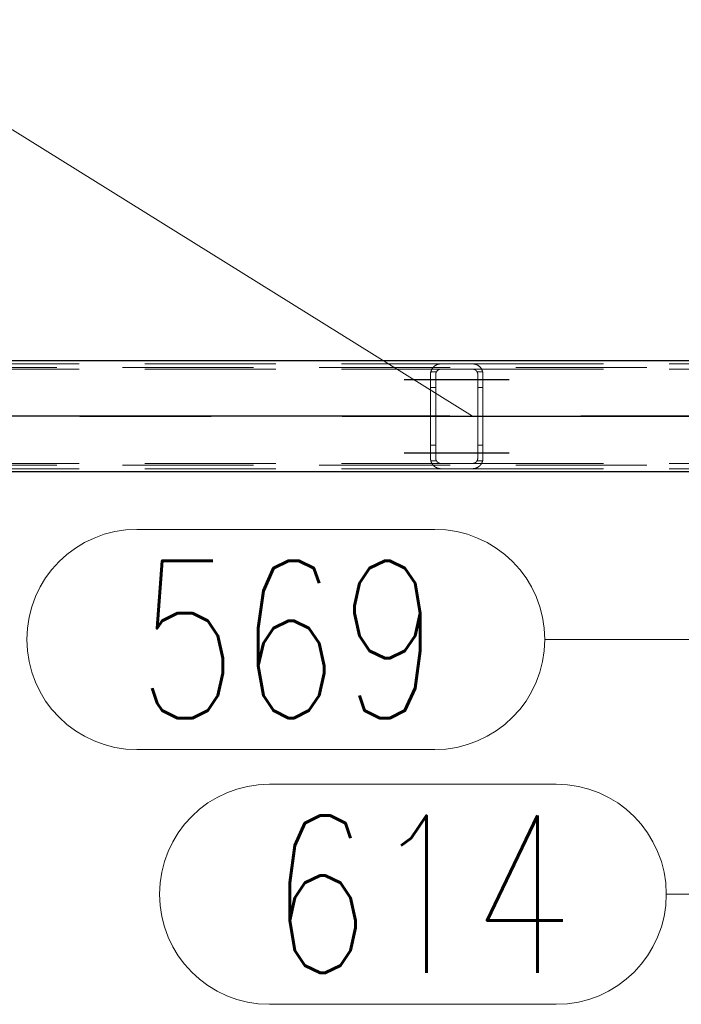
# Model space of a CAD drawing. Header units: millimetres. Extents: x -851 to 2, y 9346 to 10016.
# Tile 257 of 505: x -652 to -640, y 9750 to 9769. Entities that reach past the tile are written whole.
import ezdxf

# ---------------------------------------------------------------- set-up
doc = ezdxf.new("R2010")
doc.units = ezdxf.units.MM
doc.header["$LTSCALE"] = 10
doc.linetypes.add('HIDDEN', pattern=[0.375, 0.25, -0.125])
doc.linetypes.add('MITTE', pattern=[2, 1.25, -0.25, 0.25, -0.25])
for name, color, linetype, lineweight in [('PS_Hidden', 2, 'HIDDEN', 9), ('PS_Pos', 1, 'Continuous', 15), ('PS_Shape', 161, 'Continuous', 30), ('PS_SOLID', 7, 'Continuous', 30)]:
    doc.layers.add(name, color=color, linetype=linetype, lineweight=lineweight)
doc.layers.add('PS_Mid', color=5, linetype='MITTE')
doc.styles.add('simplex', font='simplex.shx', dxfattribs={"width": 0.75})

# ---------------------------------------------------------------- blocks, each defined once
blk = doc.blocks.new('*X547')
at = {"layer": 'PS_Hidden', "color": 2, "linetype": 'HIDDEN'}
for p, q in [((-486.492, 9762.505), (-781.692, 9762.505)), ((-653.568, 9762.575), (-644.168, 9762.575)), ((-653.568, 9762.475), (-644.168, 9762.475)), ((-644.36, 9762.432), (-644.359, 9762.436)), ((-644.359, 9762.436), (-644.357, 9762.441)), ((-644.357, 9762.441), (-644.356, 9762.445)), ((-644.356, 9762.445), (-644.354, 9762.45)), ((-644.354, 9762.45), (-644.352, 9762.454)), ((-644.352, 9762.454), (-644.35, 9762.458)), ((-644.35, 9762.458), (-644.348, 9762.463)), ((-644.348, 9762.463), (-644.346, 9762.467)), ((-644.346, 9762.467), (-644.344, 9762.471)), ((-644.344, 9762.471), (-644.342, 9762.475)), ((-644.342, 9762.475), (-644.339, 9762.479)), ((-644.339, 9762.479), (-644.337, 9762.483)), ((-644.337, 9762.483), (-644.334, 9762.486)), ((-644.334, 9762.486), (-644.332, 9762.49)), ((-644.332, 9762.49), (-644.329, 9762.494)), ((-644.329, 9762.494), (-644.326, 9762.497)), ((-644.326, 9762.497), (-644.324, 9762.501)), ((-644.324, 9762.501), (-644.321, 9762.504)), ((-644.321, 9762.504), (-644.318, 9762.508)), ((-644.318, 9762.508), (-644.315, 9762.511)), ((-644.315, 9762.511), (-644.312, 9762.514)), ((-644.312, 9762.514), (-644.309, 9762.517)), ((-644.309, 9762.517), (-644.305, 9762.521)), ((-644.305, 9762.521), (-644.302, 9762.524)), ((-644.302, 9762.524), (-644.299, 9762.526)), ((-644.299, 9762.526), (-644.296, 9762.529)), ((-644.296, 9762.529), (-644.292, 9762.532)), ((-644.292, 9762.532), (-644.289, 9762.535)), ((-644.289, 9762.535), (-644.285, 9762.537)), ((-644.285, 9762.537), (-644.281, 9762.54)), ((-644.281, 9762.54), (-644.277, 9762.543)), ((-644.277, 9762.543), (-644.273, 9762.545)), ((-644.273, 9762.545), (-644.268, 9762.548)), ((-644.268, 9762.548), (-644.264, 9762.55)), ((-644.264, 9762.55), (-644.259, 9762.553)), ((-644.259, 9762.553), (-644.255, 9762.555)), ((-644.255, 9762.555), (-644.25, 9762.558)), ((-644.25, 9762.558), (-644.245, 9762.56)), ((-644.249, 9762.434), (-644.25, 9762.433)), ((-644.247, 9762.436), (-644.249, 9762.434)), ((-644.246, 9762.438), (-644.247, 9762.436)), ((-644.244, 9762.44), (-644.246, 9762.438)), ((-644.245, 9762.56), (-644.24, 9762.562)), ((-644.243, 9762.442), (-644.244, 9762.44)), ((-644.241, 9762.443), (-644.243, 9762.442)), ((-644.24, 9762.445), (-644.241, 9762.443)), ((-644.24, 9762.562), (-644.234, 9762.564)), ((-644.238, 9762.447), (-644.24, 9762.445)), ((-644.236, 9762.448), (-644.238, 9762.447)), ((-644.234, 9762.45), (-644.236, 9762.448)), ((-644.234, 9762.564), (-644.229, 9762.566)), ((-644.233, 9762.452), (-644.234, 9762.45)), ((-644.231, 9762.453), (-644.233, 9762.452)), ((-644.229, 9762.455), (-644.231, 9762.453)), ((-644.229, 9762.566), (-644.223, 9762.567)), ((-644.227, 9762.456), (-644.229, 9762.455)), ((-644.225, 9762.457), (-644.227, 9762.456)), ((-644.223, 9762.459), (-644.225, 9762.457)), ((-644.223, 9762.567), (-644.218, 9762.569)), ((-644.22, 9762.46), (-644.223, 9762.459)), ((-644.218, 9762.462), (-644.22, 9762.46)), ((-644.218, 9762.569), (-644.211, 9762.57)), ((-644.216, 9762.463), (-644.218, 9762.462)), ((-644.213, 9762.464), (-644.216, 9762.463)), ((-644.211, 9762.466), (-644.213, 9762.464)), ((-644.211, 9762.57), (-644.205, 9762.572)), ((-644.208, 9762.467), (-644.211, 9762.466)), ((-644.205, 9762.468), (-644.208, 9762.467)), ((-644.205, 9762.572), (-644.198, 9762.573)), ((-644.203, 9762.469), (-644.205, 9762.468)), ((-644.2, 9762.47), (-644.203, 9762.469)), ((-644.197, 9762.471), (-644.2, 9762.47)), ((-644.198, 9762.573), (-644.191, 9762.574)), ((-644.194, 9762.472), (-644.197, 9762.471)), ((-644.191, 9762.472), (-644.194, 9762.472)), ((-644.191, 9762.574), (-644.183, 9762.574)), ((-644.188, 9762.473), (-644.191, 9762.472)), ((-644.185, 9762.474), (-644.188, 9762.473)), ((-644.182, 9762.474), (-644.185, 9762.474)), ((-644.183, 9762.574), (-644.176, 9762.575)), ((-644.178, 9762.474), (-644.182, 9762.474)), ((-644.175, 9762.475), (-644.178, 9762.474)), ((-644.176, 9762.575), (-644.168, 9762.575)), ((-644.172, 9762.475), (-644.175, 9762.475)), ((-644.168, 9762.475), (-644.172, 9762.475)), ((-644.168, 9762.575), (-643.568, 9762.575)), ((-644.168, 9762.575), (-644.168, 9762.575)), ((-643.568, 9762.475), (-644.168, 9762.475)), ((-643.568, 9762.575), (-634.22, 9762.575)), ((-643.568, 9762.575), (-643.561, 9762.575)), ((-643.568, 9762.475), (-634.428, 9762.475)), ((-643.565, 9762.475), (-643.568, 9762.475)), ((-643.562, 9762.475), (-643.565, 9762.475)), ((-643.559, 9762.474), (-643.562, 9762.475)), ((-643.561, 9762.575), (-643.554, 9762.574)), ((-643.555, 9762.474), (-643.559, 9762.474)), ((-643.552, 9762.474), (-643.555, 9762.474)), ((-643.554, 9762.574), (-643.547, 9762.574)), ((-643.549, 9762.473), (-643.552, 9762.474)), ((-643.545, 9762.472), (-643.549, 9762.473)), ((-643.547, 9762.574), (-643.54, 9762.573)), ((-643.542, 9762.471), (-643.545, 9762.472)), ((-643.539, 9762.47), (-643.542, 9762.471)), ((-643.54, 9762.573), (-643.533, 9762.572)), ((-643.536, 9762.47), (-643.539, 9762.47)), ((-643.533, 9762.469), (-643.536, 9762.47)), ((-643.533, 9762.572), (-643.526, 9762.57)), ((-643.531, 9762.468), (-643.533, 9762.469)), ((-643.528, 9762.466), (-643.531, 9762.468)), ((-643.525, 9762.465), (-643.528, 9762.466)), ((-643.526, 9762.57), (-643.519, 9762.569)), ((-643.523, 9762.464), (-643.525, 9762.465)), ((-643.52, 9762.463), (-643.523, 9762.464)), ((-643.518, 9762.461), (-643.52, 9762.463)), ((-643.519, 9762.569), (-643.513, 9762.567)), ((-643.515, 9762.46), (-643.518, 9762.461)), ((-643.513, 9762.458), (-643.515, 9762.46)), ((-643.513, 9762.567), (-643.507, 9762.565)), ((-643.511, 9762.457), (-643.513, 9762.458)), ((-643.509, 9762.455), (-643.511, 9762.457)), ((-643.507, 9762.453), (-643.509, 9762.455)), ((-643.507, 9762.565), (-643.502, 9762.564)), ((-643.505, 9762.452), (-643.507, 9762.453)), ((-643.503, 9762.45), (-643.505, 9762.452)), ((-643.501, 9762.449), (-643.503, 9762.45)), ((-643.502, 9762.564), (-643.497, 9762.562)), ((-643.499, 9762.447), (-643.501, 9762.449)), ((-643.497, 9762.445), (-643.499, 9762.447)), ((-643.497, 9762.562), (-643.492, 9762.56)), ((-643.496, 9762.444), (-643.497, 9762.445)), ((-643.494, 9762.442), (-643.496, 9762.444)), ((-643.493, 9762.44), (-643.494, 9762.442)), ((-643.491, 9762.438), (-643.493, 9762.44)), ((-643.492, 9762.56), (-643.487, 9762.557)), ((-643.49, 9762.437), (-643.491, 9762.438)), ((-643.488, 9762.435), (-643.49, 9762.437)), ((-643.487, 9762.433), (-643.488, 9762.435)), ((-643.487, 9762.557), (-643.482, 9762.555)), ((-643.482, 9762.555), (-643.477, 9762.553)), ((-643.477, 9762.553), (-643.472, 9762.55)), ((-643.472, 9762.55), (-643.468, 9762.548)), ((-643.468, 9762.548), (-643.463, 9762.545)), ((-643.463, 9762.545), (-643.459, 9762.542)), ((-643.459, 9762.542), (-643.455, 9762.539)), ((-643.455, 9762.539), (-643.451, 9762.536)), ((-643.451, 9762.536), (-643.447, 9762.534)), ((-643.447, 9762.534), (-643.443, 9762.531)), ((-643.443, 9762.531), (-643.439, 9762.528)), ((-643.439, 9762.528), (-643.436, 9762.525)), ((-643.436, 9762.525), (-643.432, 9762.522)), ((-643.432, 9762.522), (-643.429, 9762.519)), ((-643.429, 9762.519), (-643.426, 9762.515)), ((-643.426, 9762.515), (-643.423, 9762.512)), ((-643.423, 9762.512), (-643.42, 9762.509)), ((-643.42, 9762.509), (-643.417, 9762.506)), ((-643.417, 9762.506), (-643.414, 9762.503)), ((-643.414, 9762.503), (-643.412, 9762.499)), ((-643.412, 9762.499), (-643.409, 9762.496)), ((-643.409, 9762.496), (-643.406, 9762.492)), ((-643.406, 9762.492), (-643.404, 9762.488)), ((-643.404, 9762.488), (-643.401, 9762.485)), ((-643.401, 9762.485), (-643.399, 9762.481)), ((-643.399, 9762.481), (-643.396, 9762.477)), ((-643.396, 9762.477), (-643.394, 9762.473)), ((-643.394, 9762.473), (-643.392, 9762.469)), ((-643.392, 9762.469), (-643.39, 9762.465)), ((-643.39, 9762.465), (-643.388, 9762.461)), ((-643.388, 9762.461), (-643.386, 9762.457)), ((-643.386, 9762.457), (-643.384, 9762.452)), ((-643.384, 9762.452), (-643.382, 9762.448)), ((-643.382, 9762.448), (-643.381, 9762.444)), ((-643.381, 9762.444), (-643.379, 9762.439)), ((-643.379, 9762.439), (-643.378, 9762.435)), ((-643.378, 9762.435), (-643.376, 9762.43)), ((-644.368, 9762.39), (-644.367, 9762.394)), ((-644.368, 9762.385), (-644.368, 9762.39)), ((-644.368, 9762.38), (-644.368, 9762.385)), ((-644.368, 9762.375), (-644.368, 9762.38)), ((-644.368, 9760.775), (-644.368, 9762.375)), ((-644.367, 9762.399), (-644.366, 9762.404)), ((-644.367, 9762.394), (-644.367, 9762.399)), ((-644.366, 9762.404), (-644.365, 9762.409)), ((-644.365, 9762.413), (-644.364, 9762.418)), ((-644.365, 9762.409), (-644.365, 9762.413)), ((-644.364, 9762.418), (-644.363, 9762.423)), ((-644.363, 9762.423), (-644.361, 9762.427)), ((-644.255, 9762.425), (-644.362, 9762.425)), ((-644.361, 9762.427), (-644.36, 9762.432)), ((-644.267, 9762.388), (-644.268, 9762.386)), ((-644.268, 9762.386), (-644.268, 9762.384)), ((-644.268, 9762.384), (-644.268, 9762.382)), ((-644.268, 9762.382), (-644.268, 9762.379)), ((-644.268, 9762.379), (-644.268, 9762.377)), ((-644.268, 9762.377), (-644.268, 9762.375)), ((-644.268, 9762.375), (-644.268, 9762.375)), ((-644.268, 9762.375), (-644.268, 9760.775)), ((-644.266, 9762.395), (-644.267, 9762.393)), ((-644.267, 9762.393), (-644.267, 9762.39)), ((-644.267, 9762.39), (-644.267, 9762.388)), ((-644.265, 9762.399), (-644.266, 9762.397)), ((-644.266, 9762.397), (-644.266, 9762.395)), ((-644.264, 9762.404), (-644.265, 9762.402)), ((-644.265, 9762.402), (-644.265, 9762.399)), ((-644.263, 9762.406), (-644.264, 9762.404)), ((-644.262, 9762.41), (-644.263, 9762.408)), ((-644.263, 9762.408), (-644.263, 9762.406)), ((-644.261, 9762.412), (-644.262, 9762.41)), ((-644.26, 9762.415), (-644.261, 9762.412)), ((-644.259, 9762.417), (-644.26, 9762.415)), ((-644.258, 9762.419), (-644.259, 9762.417)), ((-644.257, 9762.421), (-644.258, 9762.419)), ((-644.256, 9762.423), (-644.257, 9762.421)), ((-644.255, 9762.425), (-644.256, 9762.423)), ((-644.254, 9762.427), (-644.255, 9762.425)), ((-644.253, 9762.429), (-644.254, 9762.427)), ((-644.251, 9762.431), (-644.253, 9762.429)), ((-644.25, 9762.433), (-644.251, 9762.431)), ((-643.486, 9762.431), (-643.487, 9762.433)), ((-643.484, 9762.429), (-643.486, 9762.431)), ((-643.483, 9762.427), (-643.484, 9762.429)), ((-643.482, 9762.425), (-643.483, 9762.427)), ((-643.481, 9762.423), (-643.482, 9762.425)), ((-643.375, 9762.425), (-643.482, 9762.425)), ((-643.48, 9762.421), (-643.481, 9762.423)), ((-643.479, 9762.419), (-643.48, 9762.421)), ((-643.478, 9762.417), (-643.479, 9762.419)), ((-643.477, 9762.415), (-643.478, 9762.417)), ((-643.476, 9762.413), (-643.477, 9762.415)), ((-643.475, 9762.411), (-643.476, 9762.413)), ((-643.474, 9762.409), (-643.475, 9762.411)), ((-643.474, 9762.407), (-643.474, 9762.409)), ((-643.473, 9762.405), (-643.474, 9762.407)), ((-643.472, 9762.403), (-643.473, 9762.405)), ((-643.472, 9762.401), (-643.472, 9762.403)), ((-643.471, 9762.398), (-643.472, 9762.401)), ((-643.471, 9762.396), (-643.471, 9762.398)), ((-643.47, 9762.394), (-643.471, 9762.396)), ((-643.47, 9762.392), (-643.47, 9762.394)), ((-643.47, 9762.39), (-643.47, 9762.392)), ((-643.469, 9762.388), (-643.47, 9762.39)), ((-643.469, 9762.385), (-643.469, 9762.388)), ((-643.469, 9762.383), (-643.469, 9762.385)), ((-643.469, 9762.381), (-643.469, 9762.383)), ((-643.468, 9762.379), (-643.469, 9762.381)), ((-643.468, 9762.377), (-643.468, 9762.379)), ((-643.468, 9762.375), (-643.468, 9762.377)), ((-643.468, 9760.775), (-643.468, 9762.375)), ((-643.376, 9762.43), (-643.375, 9762.426)), ((-643.375, 9762.426), (-643.374, 9762.421)), ((-643.374, 9762.421), (-643.373, 9762.417)), ((-643.373, 9762.417), (-643.372, 9762.412)), ((-643.372, 9762.412), (-643.371, 9762.407)), ((-643.371, 9762.407), (-643.37, 9762.403)), ((-643.37, 9762.403), (-643.37, 9762.398)), ((-643.37, 9762.398), (-643.369, 9762.394)), ((-643.369, 9762.394), (-643.369, 9762.389)), ((-643.369, 9762.389), (-643.369, 9762.384)), ((-643.369, 9762.384), (-643.368, 9762.38)), ((-643.368, 9762.38), (-643.368, 9762.375)), ((-643.368, 9762.375), (-643.368, 9762.375)), ((-643.368, 9762.375), (-643.368, 9760.775)), ((-644.268, 9762.125), (-644.368, 9762.125)), ((-643.368, 9762.125), (-643.468, 9762.125)), ((-644.268, 9761.025), (-644.368, 9761.025)), ((-643.368, 9761.025), (-643.468, 9761.025)), ((-644.368, 9760.77), (-644.368, 9760.775)), ((-644.368, 9760.765), (-644.368, 9760.77)), ((-644.368, 9760.76), (-644.368, 9760.765)), ((-644.367, 9760.755), (-644.368, 9760.76)), ((-644.367, 9760.751), (-644.367, 9760.755)), ((-644.366, 9760.746), (-644.367, 9760.751)), ((-644.365, 9760.741), (-644.366, 9760.746)), ((-644.268, 9760.775), (-644.268, 9760.773)), ((-644.268, 9760.773), (-644.268, 9760.77)), ((-644.268, 9760.77), (-644.268, 9760.768)), ((-644.268, 9760.768), (-644.268, 9760.766)), ((-644.268, 9760.766), (-644.268, 9760.764)), ((-644.268, 9760.764), (-644.267, 9760.762)), ((-644.267, 9760.762), (-644.267, 9760.759)), ((-644.267, 9760.759), (-644.267, 9760.757)), ((-644.267, 9760.757), (-644.266, 9760.755)), ((-644.266, 9760.755), (-644.266, 9760.753)), ((-644.266, 9760.753), (-644.265, 9760.75)), ((-644.265, 9760.75), (-644.265, 9760.748)), ((-644.265, 9760.748), (-644.264, 9760.746)), ((-644.264, 9760.746), (-644.263, 9760.744)), ((-644.263, 9760.744), (-644.263, 9760.742)), ((-643.474, 9760.743), (-643.473, 9760.745)), ((-643.473, 9760.745), (-643.472, 9760.747)), ((-643.472, 9760.749), (-643.471, 9760.751)), ((-643.472, 9760.747), (-643.472, 9760.749)), ((-643.471, 9760.754), (-643.47, 9760.756)), ((-643.471, 9760.751), (-643.471, 9760.754)), ((-643.47, 9760.76), (-643.469, 9760.762)), ((-643.47, 9760.758), (-643.47, 9760.76)), ((-643.47, 9760.756), (-643.47, 9760.758)), ((-643.469, 9760.769), (-643.468, 9760.771)), ((-643.469, 9760.766), (-643.469, 9760.769)), ((-643.469, 9760.764), (-643.469, 9760.766)), ((-643.469, 9760.762), (-643.469, 9760.764)), ((-643.468, 9760.773), (-643.468, 9760.775)), ((-643.468, 9760.771), (-643.468, 9760.773)), ((-643.37, 9760.747), (-643.371, 9760.742)), ((-643.369, 9760.756), (-643.37, 9760.752)), ((-643.37, 9760.752), (-643.37, 9760.747)), ((-643.368, 9760.77), (-643.369, 9760.766)), ((-643.369, 9760.766), (-643.369, 9760.761)), ((-643.369, 9760.761), (-643.369, 9760.756)), ((-643.368, 9760.775), (-643.368, 9760.77)), ((-486.492, 9760.645), (-781.692, 9760.645)), ((-653.568, 9760.675), (-644.168, 9760.675)), ((-653.568, 9760.575), (-644.168, 9760.575)), ((-644.365, 9760.736), (-644.365, 9760.741)), ((-644.364, 9760.732), (-644.365, 9760.736)), ((-644.363, 9760.727), (-644.364, 9760.732)), ((-644.361, 9760.722), (-644.363, 9760.727)), ((-644.255, 9760.725), (-644.362, 9760.725)), ((-644.36, 9760.718), (-644.361, 9760.722)), ((-644.359, 9760.713), (-644.36, 9760.718)), ((-644.357, 9760.709), (-644.359, 9760.713)), ((-644.356, 9760.704), (-644.357, 9760.709)), ((-644.354, 9760.7), (-644.356, 9760.704)), ((-644.352, 9760.696), (-644.354, 9760.7)), ((-644.35, 9760.691), (-644.352, 9760.696)), ((-644.348, 9760.687), (-644.35, 9760.691)), ((-644.346, 9760.683), (-644.348, 9760.687)), ((-644.344, 9760.679), (-644.346, 9760.683)), ((-644.342, 9760.675), (-644.344, 9760.679)), ((-644.339, 9760.671), (-644.342, 9760.675)), ((-644.337, 9760.667), (-644.339, 9760.671)), ((-644.334, 9760.663), (-644.337, 9760.667)), ((-644.332, 9760.66), (-644.334, 9760.663)), ((-644.329, 9760.656), (-644.332, 9760.66)), ((-644.326, 9760.652), (-644.329, 9760.656)), ((-644.324, 9760.649), (-644.326, 9760.652)), ((-644.321, 9760.645), (-644.324, 9760.649)), ((-644.318, 9760.642), (-644.321, 9760.645)), ((-644.315, 9760.639), (-644.318, 9760.642)), ((-644.312, 9760.636), (-644.315, 9760.639)), ((-644.309, 9760.632), (-644.312, 9760.636)), ((-644.305, 9760.629), (-644.309, 9760.632)), ((-644.302, 9760.626), (-644.305, 9760.629)), ((-644.299, 9760.623), (-644.302, 9760.626)), ((-644.296, 9760.621), (-644.299, 9760.623)), ((-644.292, 9760.618), (-644.296, 9760.621)), ((-644.289, 9760.615), (-644.292, 9760.618)), ((-644.285, 9760.612), (-644.289, 9760.615)), ((-644.281, 9760.61), (-644.285, 9760.612)), ((-644.277, 9760.607), (-644.281, 9760.61)), ((-644.273, 9760.604), (-644.277, 9760.607)), ((-644.268, 9760.602), (-644.273, 9760.604)), ((-644.264, 9760.599), (-644.268, 9760.602)), ((-644.259, 9760.597), (-644.264, 9760.599)), ((-644.263, 9760.742), (-644.262, 9760.74)), ((-644.262, 9760.74), (-644.261, 9760.737)), ((-644.261, 9760.737), (-644.26, 9760.735)), ((-644.26, 9760.735), (-644.259, 9760.733)), ((-644.259, 9760.733), (-644.258, 9760.731)), ((-644.255, 9760.595), (-644.259, 9760.597)), ((-644.258, 9760.731), (-644.257, 9760.729)), ((-644.257, 9760.729), (-644.256, 9760.727)), ((-644.256, 9760.727), (-644.255, 9760.725)), ((-644.255, 9760.725), (-644.254, 9760.723)), ((-644.25, 9760.592), (-644.255, 9760.595)), ((-644.254, 9760.723), (-644.253, 9760.721)), ((-644.253, 9760.721), (-644.251, 9760.719)), ((-644.251, 9760.719), (-644.25, 9760.717)), ((-644.25, 9760.717), (-644.249, 9760.715)), ((-644.245, 9760.59), (-644.25, 9760.592)), ((-644.249, 9760.715), (-644.247, 9760.713)), ((-644.247, 9760.713), (-644.246, 9760.712)), ((-644.246, 9760.712), (-644.244, 9760.71)), ((-644.24, 9760.588), (-644.245, 9760.59)), ((-644.244, 9760.71), (-644.243, 9760.708)), ((-644.243, 9760.708), (-644.241, 9760.706)), ((-644.241, 9760.706), (-644.24, 9760.705)), ((-644.24, 9760.705), (-644.238, 9760.703)), ((-644.234, 9760.586), (-644.24, 9760.588)), ((-644.238, 9760.703), (-644.236, 9760.701)), ((-644.236, 9760.701), (-644.234, 9760.7)), ((-644.234, 9760.7), (-644.233, 9760.698)), ((-644.229, 9760.584), (-644.234, 9760.586)), ((-644.233, 9760.698), (-644.231, 9760.697)), ((-644.231, 9760.697), (-644.229, 9760.695)), ((-644.229, 9760.695), (-644.227, 9760.694)), ((-644.223, 9760.583), (-644.229, 9760.584)), ((-644.227, 9760.694), (-644.225, 9760.692)), ((-644.225, 9760.692), (-644.223, 9760.691)), ((-644.223, 9760.691), (-644.22, 9760.689)), ((-644.218, 9760.581), (-644.223, 9760.583)), ((-644.22, 9760.689), (-644.218, 9760.688)), ((-644.218, 9760.688), (-644.216, 9760.687)), ((-644.211, 9760.58), (-644.218, 9760.581)), ((-644.216, 9760.687), (-644.213, 9760.685)), ((-644.213, 9760.685), (-644.211, 9760.684)), ((-644.211, 9760.684), (-644.208, 9760.683)), ((-644.205, 9760.578), (-644.211, 9760.58)), ((-644.208, 9760.683), (-644.205, 9760.682)), ((-644.205, 9760.682), (-644.203, 9760.681)), ((-644.198, 9760.577), (-644.205, 9760.578)), ((-644.203, 9760.681), (-644.2, 9760.68)), ((-644.2, 9760.68), (-644.197, 9760.679)), ((-644.191, 9760.576), (-644.198, 9760.577)), ((-644.197, 9760.679), (-644.194, 9760.678)), ((-644.194, 9760.678), (-644.191, 9760.677)), ((-644.191, 9760.677), (-644.188, 9760.677)), ((-644.183, 9760.575), (-644.191, 9760.576)), ((-644.188, 9760.677), (-644.185, 9760.676)), ((-644.185, 9760.676), (-644.182, 9760.676)), ((-644.176, 9760.575), (-644.183, 9760.575)), ((-644.182, 9760.676), (-644.178, 9760.675)), ((-644.178, 9760.675), (-644.175, 9760.675)), ((-644.168, 9760.575), (-644.176, 9760.575)), ((-644.175, 9760.675), (-644.172, 9760.675)), ((-644.172, 9760.675), (-644.168, 9760.675)), ((-644.168, 9760.675), (-643.568, 9760.675)), ((-644.168, 9760.675), (-644.168, 9760.675)), ((-643.568, 9760.575), (-644.168, 9760.575)), ((-643.568, 9760.675), (-634.428, 9760.675)), ((-643.568, 9760.675), (-643.565, 9760.675)), ((-643.568, 9760.575), (-634.22, 9760.575)), ((-643.561, 9760.575), (-643.568, 9760.575)), ((-643.568, 9760.575), (-643.568, 9760.575)), ((-643.565, 9760.675), (-643.562, 9760.675)), ((-643.562, 9760.675), (-643.559, 9760.675)), ((-643.554, 9760.575), (-643.561, 9760.575)), ((-643.559, 9760.675), (-643.555, 9760.676)), ((-643.555, 9760.676), (-643.552, 9760.676)), ((-643.547, 9760.576), (-643.554, 9760.575)), ((-643.552, 9760.676), (-643.549, 9760.677)), ((-643.549, 9760.677), (-643.545, 9760.678)), ((-643.54, 9760.577), (-643.547, 9760.576)), ((-643.545, 9760.678), (-643.542, 9760.678)), ((-643.542, 9760.678), (-643.539, 9760.679)), ((-643.533, 9760.578), (-643.54, 9760.577)), ((-643.539, 9760.679), (-643.536, 9760.68)), ((-643.536, 9760.68), (-643.533, 9760.681)), ((-643.533, 9760.681), (-643.531, 9760.682)), ((-643.526, 9760.579), (-643.533, 9760.578)), ((-643.531, 9760.682), (-643.528, 9760.683)), ((-643.528, 9760.683), (-643.525, 9760.685)), ((-643.519, 9760.581), (-643.526, 9760.579)), ((-643.525, 9760.685), (-643.523, 9760.686)), ((-643.523, 9760.686), (-643.52, 9760.687)), ((-643.52, 9760.687), (-643.518, 9760.689)), ((-643.513, 9760.583), (-643.519, 9760.581)), ((-643.518, 9760.689), (-643.515, 9760.69)), ((-643.515, 9760.69), (-643.513, 9760.692)), ((-643.513, 9760.692), (-643.511, 9760.693)), ((-643.507, 9760.584), (-643.513, 9760.583)), ((-643.511, 9760.693), (-643.509, 9760.695)), ((-643.509, 9760.695), (-643.507, 9760.696)), ((-643.507, 9760.696), (-643.505, 9760.698)), ((-643.502, 9760.586), (-643.507, 9760.584)), ((-643.505, 9760.698), (-643.503, 9760.7)), ((-643.503, 9760.7), (-643.501, 9760.701)), ((-643.497, 9760.588), (-643.502, 9760.586)), ((-643.501, 9760.701), (-643.499, 9760.703)), ((-643.499, 9760.703), (-643.497, 9760.705)), ((-643.497, 9760.705), (-643.496, 9760.706)), ((-643.492, 9760.59), (-643.497, 9760.588)), ((-643.496, 9760.706), (-643.494, 9760.708)), ((-643.494, 9760.708), (-643.493, 9760.71)), ((-643.493, 9760.71), (-643.491, 9760.711)), ((-643.487, 9760.592), (-643.492, 9760.59)), ((-643.491, 9760.711), (-643.49, 9760.713)), ((-643.49, 9760.713), (-643.488, 9760.715)), ((-643.488, 9760.715), (-643.487, 9760.717)), ((-643.487, 9760.717), (-643.486, 9760.719)), ((-643.482, 9760.595), (-643.487, 9760.592)), ((-643.486, 9760.719), (-643.484, 9760.721)), ((-643.484, 9760.721), (-643.483, 9760.723)), ((-643.483, 9760.723), (-643.482, 9760.724)), ((-643.482, 9760.724), (-643.481, 9760.726)), ((-643.375, 9760.725), (-643.482, 9760.725)), ((-643.477, 9760.597), (-643.482, 9760.595)), ((-643.481, 9760.726), (-643.48, 9760.728)), ((-643.48, 9760.728), (-643.479, 9760.73)), ((-643.479, 9760.73), (-643.478, 9760.732)), ((-643.478, 9760.732), (-643.477, 9760.735)), ((-643.477, 9760.735), (-643.476, 9760.737)), ((-643.472, 9760.6), (-643.477, 9760.597)), ((-643.476, 9760.737), (-643.475, 9760.739)), ((-643.475, 9760.739), (-643.474, 9760.741)), ((-643.474, 9760.741), (-643.474, 9760.743)), ((-643.468, 9760.602), (-643.472, 9760.6)), ((-643.463, 9760.605), (-643.468, 9760.602)), ((-643.459, 9760.608), (-643.463, 9760.605)), ((-643.455, 9760.61), (-643.459, 9760.608)), ((-643.451, 9760.613), (-643.455, 9760.61)), ((-643.447, 9760.616), (-643.451, 9760.613)), ((-643.443, 9760.619), (-643.447, 9760.616)), ((-643.439, 9760.622), (-643.443, 9760.619)), ((-643.436, 9760.625), (-643.439, 9760.622)), ((-643.432, 9760.628), (-643.436, 9760.625)), ((-643.429, 9760.631), (-643.432, 9760.628)), ((-643.426, 9760.634), (-643.429, 9760.631)), ((-643.423, 9760.637), (-643.426, 9760.634)), ((-643.42, 9760.641), (-643.423, 9760.637)), ((-643.417, 9760.644), (-643.42, 9760.641)), ((-643.414, 9760.647), (-643.417, 9760.644)), ((-643.412, 9760.651), (-643.414, 9760.647)), ((-643.409, 9760.654), (-643.412, 9760.651)), ((-643.406, 9760.658), (-643.409, 9760.654)), ((-643.404, 9760.661), (-643.406, 9760.658)), ((-643.401, 9760.665), (-643.404, 9760.661)), ((-643.399, 9760.669), (-643.401, 9760.665)), ((-643.396, 9760.673), (-643.399, 9760.669)), ((-643.394, 9760.677), (-643.396, 9760.673)), ((-643.392, 9760.681), (-643.394, 9760.677)), ((-643.39, 9760.685), (-643.392, 9760.681)), ((-643.388, 9760.689), (-643.39, 9760.685)), ((-643.386, 9760.693), (-643.388, 9760.689)), ((-643.384, 9760.697), (-643.386, 9760.693)), ((-643.382, 9760.702), (-643.384, 9760.697)), ((-643.381, 9760.706), (-643.382, 9760.702)), ((-643.379, 9760.711), (-643.381, 9760.706)), ((-643.378, 9760.715), (-643.379, 9760.711)), ((-643.376, 9760.719), (-643.378, 9760.715)), ((-643.375, 9760.724), (-643.376, 9760.719)), ((-643.374, 9760.729), (-643.375, 9760.724)), ((-643.373, 9760.733), (-643.374, 9760.729)), ((-643.372, 9760.738), (-643.373, 9760.733)), ((-643.371, 9760.742), (-643.372, 9760.738))]:
    blk.add_line(p, q, dxfattribs=at)
at = {"layer": 'PS_Mid', "color": 5, "linetype": 'MITTE'}
for p, q in [((-644.868, 9762.275), (-643.768, 9762.275)), ((-644.868, 9762.275), (-643.768, 9762.275)), ((-643.968, 9762.275), (-642.868, 9762.275)), ((-643.968, 9762.275), (-642.868, 9762.275)), ((-484.003, 9761.575), (-784.181, 9761.575)), ((-686.052, 9761.575), (-631.684, 9761.575)), ((-643.868, 9761.575), (-643.868, 9761.575)), ((-644.868, 9760.875), (-643.768, 9760.875)), ((-644.868, 9760.875), (-643.768, 9760.875)), ((-643.968, 9760.875), (-642.868, 9760.875)), ((-643.968, 9760.875), (-642.868, 9760.875))]:
    blk.add_line(p, q, dxfattribs=at)
at = {"layer": 'PS_SOLID', "color": 7, "linetype": 'Continuous'}
for p, q in [((-486.492, 9762.635), (-781.692, 9762.635)), ((-486.492, 9760.515), (-781.692, 9760.515))]:
    blk.add_line(p, q, dxfattribs=at)
blk = doc.blocks.new('*X595')
at = {"color": 1}
for p, q in [((-633.868, 9761.575), (-637.188, 9757.318)), ((-649.966, 9759.418), (-644.288, 9759.418)), ((-642.188, 9757.318), (-637.188, 9757.318)), ((-649.966, 9755.218), (-644.288, 9755.218))]:
    blk.add_line(p, q, dxfattribs=at)
for centre, start, end in [((-649.966, 9757.318), 90, 270), ((-644.288, 9757.318), 270, 90)]:
    blk.add_arc(centre, 2.1, start, end, dxfattribs=at)
at = {"color": 30, "style": 'simplex', "width": 0.75}
blk.add_text('569', height=3, dxfattribs=at).set_placement((-649.966, 9755.818))
blk = doc.blocks.new('*X596')
at = {"color": 1}
for p, q in [((-633.868, 9760.368), (-634.873, 9752.459)), ((-647.437, 9754.559), (-641.973, 9754.559)), ((-639.873, 9752.459), (-634.873, 9752.459)), ((-647.437, 9750.359), (-641.973, 9750.359))]:
    blk.add_line(p, q, dxfattribs=at)
for centre, start, end in [((-647.437, 9752.459), 90, 270), ((-641.973, 9752.459), 270, 90)]:
    blk.add_arc(centre, 2.1, start, end, dxfattribs=at)
at = {"color": 30, "style": 'simplex', "width": 0.75}
blk.add_text('614', height=3, dxfattribs=at).set_placement((-647.437, 9750.959))
blk = doc.blocks.new('*X1304')
at = {"color": 1}
for p, q in [((-665.222, 9769.139), (-659.436, 9769.139)), ((-657.336, 9767.039), (-652.336, 9767.039)), ((-643.567, 9761.575), (-652.336, 9767.039)), ((-665.222, 9764.939), (-659.436, 9764.939))]:
    blk.add_line(p, q, dxfattribs=at)
for centre, start, end in [((-665.222, 9767.039), 90, 270), ((-659.436, 9767.039), 270, 90)]:
    blk.add_arc(centre, 2.1, start, end, dxfattribs=at)
at = {"color": 30, "style": 'simplex', "width": 0.75}
blk.add_text('590', height=3, dxfattribs=at).set_placement((-665.222, 9765.539))

msp = doc.modelspace()

# ---------------------------------------------------------------- block references
at = {"layer": 'PS_Pos'}
for name in ['*X1304', '*X595', '*X596']:
    msp.add_blockref(name, (0, 0), dxfattribs=at)
at = {"layer": 'PS_Shape', "color": 31}
msp.add_blockref('*X547', (0, 0), dxfattribs=at)

doc.saveas('drawing.dxf')
